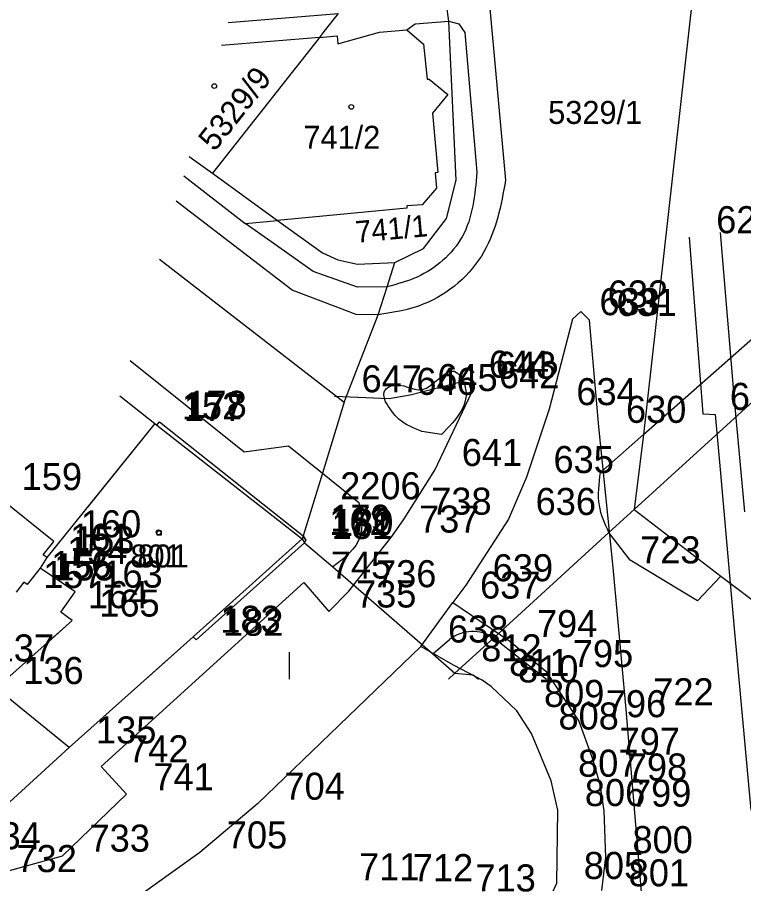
# Model space of a CAD drawing. Extents: x -822293 to -820259, y -1071573 to -1068794.
# Drawn here: x -821520.1 to -821466.4, y -1070015.1 to -1069951.1 of the extents above; entities that cross this region are included whole.
import ezdxf

# ---------------------------------------------------------------- set-up
doc = ezdxf.new("R2010")
doc.units = 0
for name, color, linetype in [('Vrstva 1', 7, 'Continuous'), ('Vrstva 11', 7, 'Continuous'), ('Vrstva 18', 7, 'Continuous'), ('Vrstva 19', 7, 'Continuous'), ('Vrstva 2', 7, 'Continuous'), ('Vrstva 25', 7, 'Continuous'), ('Vrstva 3', 7, 'Continuous'), ('Vrstva 4', 7, 'Continuous'), ('Vrstva 6', 7, 'Continuous'), ('Vrstva 62', 7, 'Continuous'), ('Vrstva 8', 7, 'Continuous'), ('Vrstva 9', 7, 'Continuous')]:
    doc.layers.add(name, color=color, linetype=linetype)

# ---------------------------------------------------------------- blocks, each defined once
blk = doc.blocks.new('Z402')
at = {"layer": 'Vrstva 2'}
for p, q in [((-10, 10), (20, 10)), ((-10, -20), (-10, 10)), ((20, 10), (20, -20)), ((20, -20), (-10, -20))]:
    blk.add_line(p, q, dxfattribs=at)
blk = doc.blocks.new('02.07')
at = {"layer": 'Vrstva 1'}
blk.add_line((0, 0), (0, 2), dxfattribs=at)

msp = doc.modelspace()

# ---------------------------------------------------------------- linework, layer by layer
at = {"layer": 'Vrstva 1'}
for p, q in [((-821469.55, -1069943.71), (-821473.82, -1069981.92)), ((-821488.22, -1069951.36), (-821488.39, -1069950.13)), ((-821496.41, -1069950.8), (-821497.45, -1069952.13)), ((-821487.68, -1069963.12), (-821488.22, -1069951.36)), ((-821497.45, -1069952.13), (-821497.78, -1069952.56)), ((-821507.821, -1069962.792), (-821503.28, -1069966.32)), ((-821488.4, -1069965.95), (-821487.68, -1069963.12)), ((-821450.59, -1069965.65), (-821474.51, -1069987.47)), ((-821503.28, -1069966.32), (-821500.89, -1069966.1)), ((-821500.89, -1069966.1), (-821497.55, -1069968.48)), ((-821490.1, -1069968.16), (-821488.4, -1069965.95)), ((-821492.2, -1069969.2), (-821490.1, -1069968.16)), ((-821509.613, -1069968.967), (-821495.96, -1069979.52)), ((-821497.55, -1069968.48), (-821496.42, -1069969.01)), ((-821496.42, -1069969.01), (-821494.98, -1069969.34)), ((-821494.98, -1069969.34), (-821492.2, -1069969.2)), ((-821495.96, -1069979.52), (-821497.56, -1069984.77)), ((-821473.82, -1069981.92), (-821474.51, -1069987.47)), ((-821497.56, -1069984.77), (-821498.98, -1069989.41)), ((-821474.51, -1069987.47), (-821476.38, -1069989.17)), ((-821474.51, -1069987.47), (-821468.1, -1069992.4)), ((-821498.98, -1069989.41), (-821499.06, -1069989.64)), ((-821476.38, -1069989.17), (-821484.89, -1069996.94)), ((-821499.06, -1069989.64), (-821498.88, -1069989.94)), ((-821498.88, -1069989.94), (-821496.79, -1069991.71)), ((-821496.79, -1069991.71), (-821489.41, -1069998.14)), ((-821468.1, -1069992.4), (-821464.09, -1069995.42)), ((-821484.89, -1069996.94), (-821487.77, -1069999.57)), ((-821489.41, -1069998.14), (-821487.77, -1069999.57))]:
    msp.add_line(p, q, dxfattribs=at)
at = {"layer": 'Vrstva 2'}
for p, q in [((-821496.43, -1069953.04), (-821493.34, -1069952.18)), ((-821493.34, -1069952.18), (-821491.33, -1069952.01)), ((-821491.33, -1069952.01), (-821490.08, -1069953.07)), ((-821497.78, -1069952.56), (-821505.69, -1069962.6)), ((-821497.78, -1069952.56), (-821505.03, -1069953.173)), ((-821497.78, -1069952.56), (-821496.48, -1069952.45)), ((-821496.48, -1069952.45), (-821496.43, -1069953.04)), ((-821490.08, -1069953.07), (-821489.83, -1069955.66)), ((-821489.83, -1069955.66), (-821489.66, -1069955.64)), ((-821489.66, -1069955.64), (-821488.29, -1069956.78)), ((-821488.29, -1069956.78), (-821489.43, -1069958.16)), ((-821489.43, -1069958.16), (-821489.04, -1069962.55)), ((-821505.69, -1069962.6), (-821500.89, -1069966.1)), ((-821489.04, -1069962.55), (-821489.22, -1069962.57)), ((-821489.22, -1069962.57), (-821489.12, -1069963.72)), ((-821489.12, -1069963.72), (-821490.18, -1069964.94)), ((-821491.32, -1069965.2), (-821500.89, -1069966.1)), ((-821490.18, -1069964.94), (-821491.33, -1069965.02)), ((-821491.33, -1069965.02), (-821491.32, -1069965.2)), ((-821512.54, -1069979.051), (-821509.96, -1069981.11)), ((-821509.96, -1069981.11), (-821517.93, -1069991.01)), ((-821509.96, -1069981.11), (-821514.928, -1069987.281)), ((-821509.96, -1069981.11), (-821509.81, -1069981.23)), ((-821509.81, -1069981.23), (-821499.06, -1069989.64)), ((-821509.81, -1069981.23), (-821499.06, -1069989.64)), ((-821507.11, -1069996.88), (-821499.06, -1069989.64)), ((-821507.11, -1069996.88), (-821499.06, -1069989.64)), ((-821517.93, -1069991.01), (-821518.44, -1069991.79)), ((-821518.44, -1069991.79), (-821519.39, -1069993.01)), ((-821519.63, -1069992.83), (-821520.2, -1069993.57)), ((-821519.39, -1069993.01), (-821519.63, -1069992.83)), ((-821516.3, -1070005.06), (-821507.11, -1069996.88)), ((-821510.615, -1070000), (-821507.11, -1069996.88)), ((-821487.77, -1069999.57), (-821488.241, -1070000)), ((-821487.77, -1069999.57), (-821486.43, -1069999.69)), ((-821486.43, -1069999.69), (-821486.028, -1070000)), ((-821516.3, -1070005.06), (-821521.68, -1070000.67)), ((-821524.85, -1070012.88), (-821516.3, -1070005.06))]:
    msp.add_line(p, q, dxfattribs=at)
at = {"layer": 'Vrstva 25'}
for centre in [(-821505.56, -1069956.16), (-821495.43, -1069957.7), (-821509.68, -1069989.15)]:
    msp.add_circle(centre, 0.175, dxfattribs=at)
at = {"layer": 'Vrstva 3'}
for p, q in [((-821507.412, -1069961.38), (-821505.69, -1069962.6)), ((-821468.15, -1069966.99), (-821467.11, -1069979.35)), ((-821470.45, -1069967.34), (-821469.44, -1069980.4)), ((-821478.47, -1069972.83), (-821479.08, -1069973.4)), ((-821477.82, -1069973.46), (-821478.47, -1069972.83)), ((-821479.08, -1069973.4), (-821480.79, -1069980.05)), ((-821477.12, -1069981.36), (-821477.82, -1069973.46)), ((-821487.26, -1069978.02), (-821491.07, -1069979.01)), ((-821486.74, -1069978.1), (-821487.26, -1069978.02)), ((-821486.51, -1069978.8), (-821486.74, -1069978.1)), ((-821492.62, -1069979.29), (-821496.67, -1069979.1)), ((-821491.07, -1069979.01), (-821492.62, -1069979.29)), ((-821489.26, -1069984.55), (-821486.51, -1069978.8)), ((-821467.11, -1069979.35), (-821466.36, -1069987.63)), ((-821480.79, -1069980.05), (-821482.48, -1069985.07)), ((-821469.44, -1069980.4), (-821468.52, -1069980.44)), ((-821468.52, -1069980.44), (-821468.16, -1069984.5)), ((-821509.62, -1069980.99), (-821498.98, -1069989.41)), ((-821476.07, -1069991.75), (-821477.12, -1069981.36)), ((-821491.52, -1069988.15), (-821489.26, -1069984.55)), ((-821482.48, -1069985.07), (-821483.8, -1069988.17)), ((-821468.16, -1069984.5), (-821467.12, -1069996.25)), ((-821517.42, -1069989.82), (-821521.8, -1069986.33)), ((-821498.25, -1069987.01), (-821498.98, -1069989.41)), ((-821492.42, -1069989.47), (-821491.52, -1069988.15)), ((-821483.8, -1069988.17), (-821486.97, -1069993.07)), ((-821498.78, -1069989.72), (-821498.98, -1069989.41)), ((-821495.6, -1069993.51), (-821492.42, -1069989.47)), ((-821518.22, -1069990.82), (-821517.42, -1069989.82)), ((-821506.91, -1069997.1), (-821498.88, -1069989.94)), ((-821498.78, -1069989.72), (-821498.88, -1069989.94)), ((-821517.93, -1069991.01), (-821518.22, -1069990.82)), ((-821515.84, -1069993.54), (-821518.44, -1069991.79)), ((-821475.1, -1070002.24), (-821476.07, -1069991.75)), ((-821515.84, -1069993.54), (-821516.596, -1069993.031)), ((-821513.93, -1070006.46), (-821498.94, -1069992.87)), ((-821498.94, -1069992.87), (-821497.08, -1069995.01)), ((-821486.97, -1069993.07), (-821487.91, -1069994.35)), ((-821516.9, -1069995.06), (-821515.84, -1069993.54)), ((-821516.9, -1069995.06), (-821515.84, -1069993.54)), ((-821497.08, -1069995.01), (-821495.6, -1069993.51)), ((-821490.28, -1069997.6), (-821487.91, -1069994.35)), ((-821487.91, -1069994.35), (-821483.7, -1069997.2)), ((-821516.06, -1069995.68), (-821516.9, -1069995.06)), ((-821516.06, -1069995.68), (-821516.9, -1069995.06)), ((-821521.68, -1070000.67), (-821516.06, -1069995.68)), ((-821517.818, -1069997.241), (-821516.06, -1069995.68)), ((-821467.12, -1069996.25), (-821465.9, -1070009.68)), ((-821507.11, -1069996.88), (-821506.91, -1069997.1)), ((-821483.7, -1069997.2), (-821481.05, -1069999.41)), ((-821490.28, -1069997.6), (-821502.37, -1070009.22)), ((-821487.82, -1069998.99), (-821490.28, -1069997.6)), ((-821485.76, -1070000.07), (-821487.82, -1069998.99)), ((-821481.05, -1069999.41), (-821478.61, -1070003.12)), ((-821485.1, -1070000.55), (-821485.76, -1070000.07)), ((-821483.18, -1070002.36), (-821485.1, -1070000.55)), ((-821482.11, -1070004.03), (-821483.18, -1070002.36)), ((-821473.48, -1070021.72), (-821475.1, -1070002.24)), ((-821478.61, -1070003.12), (-821477.59, -1070005.89)), ((-821480.66, -1070007.52), (-821482.11, -1070004.03)), ((-821477.59, -1070005.89), (-821477.06, -1070007.8)), ((-821512.06, -1070008.52), (-821513.93, -1070006.46)), ((-821480.16, -1070009.69), (-821480.66, -1070007.52)), ((-821477.06, -1070007.8), (-821476.75, -1070009.73)), ((-821516.78, -1070013.06), (-821512.06, -1070008.52)), ((-821502.37, -1070009.22), (-821506.63, -1070012.82)), ((-821480.24, -1070015.08), (-821480.16, -1070009.69)), ((-821476.75, -1070009.73), (-821476.64, -1070013.17)), ((-821522.18, -1070014.57), (-821516.78, -1070013.06)), ((-821506.63, -1070012.82), (-821518.73, -1070021.47)), ((-821476.64, -1070013.17), (-821476.92, -1070015.62)), ((-821481.71, -1070018.3), (-821480.24, -1070015.08))]:
    msp.add_line(p, q, dxfattribs=at)
at = {"layer": 'Vrstva 4'}
for p, q in [((-821473.82, -1069981.92), (-821412.48, -1069927.75)), ((-821486.87, -1069932.27), (-821484.02, -1069963.12)), ((-821504.535, -1069951.467), (-821496.41, -1069950.8)), ((-821491.33, -1069952.01), (-821490.71, -1069951.56)), ((-821490.71, -1069951.56), (-821488.22, -1069951.36)), ((-821488.22, -1069951.36), (-821487.47, -1069951.55)), ((-821487.47, -1069951.55), (-821487.03, -1069952.2)), ((-821487.03, -1069952.2), (-821486.14, -1069962.53)), ((-821499.8, -1069971.26), (-821508.366, -1069964.67)), ((-821501.38, -1069967.66), (-821503.28, -1069966.32)), ((-821498.26, -1069969.86), (-821501.38, -1069967.66)), ((-821492.77, -1069971), (-821492.2, -1069969.2)), ((-821494.97, -1069971.04), (-821498.26, -1069969.86)), ((-821495.08, -1069973.05), (-821499.8, -1069971.26)), ((-821492.77, -1069971), (-821494.97, -1069971.04)), ((-821493.45, -1069973.08), (-821492.77, -1069971)), ((-821495.96, -1069979.52), (-821493.45, -1069973.08)), ((-821493.45, -1069973.08), (-821495.08, -1069973.05)), ((-821511.784, -1069976.448), (-821503.34, -1069983.21)), ((-821509.81, -1069981.23), (-821509.62, -1069980.99)), ((-821509.62, -1069980.99), (-821498.98, -1069989.41)), ((-821488.77, -1069981.93), (-821490.22, -1069981.69)), ((-821477, -1069984.72), (-821473.82, -1069981.92)), ((-821503.34, -1069983.21), (-821500.06, -1069982.75)), ((-821500.06, -1069982.75), (-821497.56, -1069984.77)), ((-821497.56, -1069984.77), (-821494.88, -1069986.95)), ((-821498.98, -1069989.41), (-821498.78, -1069989.72)), ((-821474.8, -1069991.2), (-821476.38, -1069989.17)), ((-821506.91, -1069997.1), (-821498.88, -1069989.94)), ((-821498.78, -1069989.72), (-821498.88, -1069989.94)), ((-821469.84, -1069994.22), (-821474.8, -1069991.2)), ((-821468.1, -1069992.4), (-821469.84, -1069994.22)), ((-821507.11, -1069996.88), (-821506.91, -1069997.1)), ((-821489.41, -1069998.14), (-821488.17, -1069997.07)), ((-821484.89, -1069996.94), (-821480.997, -1070000))]:
    msp.add_line(p, q, dxfattribs=at)
msp.add_arc((-821486.436, -1069999.37), 2.88, 57.52519, 127.01417, dxfattribs=at)
for points in [[(-821486.14, -1069962.53), (-821487.23, -1069967.3), (-821490.57, -1069970.28), (-821492.77, -1069971)], [(-821484.02, -1069963.12), (-821485.62, -1069968.41), (-821490.06, -1069972.27), (-821493.45, -1069973.08)], [(-821492.89, -1069979.51), (-821493, -1069978.8), (-821492.37, -1069978.28), (-821490.2, -1069978.6), (-821487.81, -1069977.25), (-821487.04, -1069978.3), (-821488.77, -1069981.93)], [(-821490.22, -1069981.69), (-821491.9, -1069980.8), (-821492.89, -1069979.51)], [(-821476.38, -1069989.17), (-821477.09, -1069987.17), (-821477, -1069984.72)], [(-821494.88, -1069986.95), (-821494.78, -1069989.49), (-821496.79, -1069991.71)]]:
    msp.add_spline(points, degree=3, dxfattribs=at)
at = {"layer": 'Vrstva 8'}
for p, q in [((-821468.15, -1069966.99), (-821468.15, -1069966.99)), ((-821470.45, -1069967.34), (-821470.45, -1069967.34)), ((-821478.47, -1069972.83), (-821478.47, -1069972.83)), ((-821479.08, -1069973.4), (-821479.08, -1069973.4)), ((-821477.82, -1069973.46), (-821477.82, -1069973.46)), ((-821487.26, -1069978.02), (-821487.26, -1069978.02)), ((-821486.74, -1069978.1), (-821486.74, -1069978.1)), ((-821496.67, -1069979.1), (-821496.67, -1069979.1)), ((-821492.62, -1069979.29), (-821492.62, -1069979.29)), ((-821491.07, -1069979.01), (-821491.07, -1069979.01)), ((-821486.51, -1069978.8), (-821486.51, -1069978.8)), ((-821467.11, -1069979.35), (-821467.11, -1069979.35)), ((-821480.79, -1069980.05), (-821480.79, -1069980.05)), ((-821469.44, -1069980.4), (-821469.44, -1069980.4)), ((-821468.52, -1069980.44), (-821468.52, -1069980.44)), ((-821509.96, -1069981.11), (-821509.96, -1069981.11)), ((-821509.81, -1069981.23), (-821509.81, -1069981.23)), ((-821509.62, -1069980.99), (-821509.62, -1069980.99)), ((-821477.12, -1069981.36), (-821477.12, -1069981.36)), ((-821489.26, -1069984.55), (-821489.26, -1069984.55)), ((-821482.48, -1069985.07), (-821482.48, -1069985.07)), ((-821468.16, -1069984.5), (-821468.16, -1069984.5)), ((-821498.25, -1069987.01), (-821498.25, -1069987.01)), ((-821491.52, -1069988.15), (-821491.52, -1069988.15)), ((-821483.8, -1069988.17), (-821483.8, -1069988.17)), ((-821498.98, -1069989.41), (-821498.98, -1069989.41)), ((-821492.42, -1069989.47), (-821492.42, -1069989.47)), ((-821517.42, -1069989.82), (-821517.42, -1069989.82)), ((-821499.06, -1069989.64), (-821499.06, -1069989.64)), ((-821498.88, -1069989.94), (-821498.88, -1069989.94)), ((-821498.78, -1069989.72), (-821498.78, -1069989.72)), ((-821518.22, -1069990.82), (-821518.22, -1069990.82)), ((-821517.93, -1069991.01), (-821517.93, -1069991.01)), ((-821518.44, -1069991.79), (-821518.44, -1069991.79)), ((-821476.07, -1069991.75), (-821476.07, -1069991.75)), ((-821519.63, -1069992.83), (-821519.63, -1069992.83)), ((-821519.39, -1069993.01), (-821519.39, -1069993.01)), ((-821498.94, -1069992.87), (-821498.94, -1069992.87)), ((-821486.97, -1069993.07), (-821486.97, -1069993.07)), ((-821515.84, -1069993.54), (-821515.84, -1069993.54)), ((-821495.6, -1069993.51), (-821495.6, -1069993.51)), ((-821487.91, -1069994.35), (-821487.91, -1069994.35)), ((-821516.9, -1069995.06), (-821516.9, -1069995.06)), ((-821497.08, -1069995.01), (-821497.08, -1069995.01)), ((-821516.06, -1069995.68), (-821516.06, -1069995.68)), ((-821467.12, -1069996.25), (-821467.12, -1069996.25)), ((-821507.11, -1069996.88), (-821507.11, -1069996.88)), ((-821506.91, -1069997.1), (-821506.91, -1069997.1)), ((-821483.7, -1069997.2), (-821483.7, -1069997.2)), ((-821490.28, -1069997.6), (-821490.28, -1069997.6)), ((-821487.82, -1069998.99), (-821487.82, -1069998.99)), ((-821481.05, -1069999.41), (-821481.05, -1069999.41)), ((-821485.76, -1070000.07), (-821485.76, -1070000.07)), ((-821485.1, -1070000.55), (-821485.1, -1070000.55)), ((-821483.18, -1070002.36), (-821483.18, -1070002.36)), ((-821475.1, -1070002.24), (-821475.1, -1070002.24)), ((-821478.61, -1070003.12), (-821478.61, -1070003.12)), ((-821482.11, -1070004.03), (-821482.11, -1070004.03)), ((-821516.3, -1070005.06), (-821516.3, -1070005.06)), ((-821477.59, -1070005.89), (-821477.59, -1070005.89)), ((-821513.93, -1070006.46), (-821513.93, -1070006.46)), ((-821480.66, -1070007.52), (-821480.66, -1070007.52)), ((-821477.06, -1070007.8), (-821477.06, -1070007.8)), ((-821512.06, -1070008.52), (-821512.06, -1070008.52)), ((-821502.37, -1070009.22), (-821502.37, -1070009.22)), ((-821480.16, -1070009.69), (-821480.16, -1070009.69)), ((-821476.75, -1070009.73), (-821476.75, -1070009.73)), ((-821516.78, -1070013.06), (-821516.78, -1070013.06)), ((-821506.63, -1070012.82), (-821506.63, -1070012.82)), ((-821476.64, -1070013.17), (-821476.64, -1070013.17)), ((-821480.24, -1070015.08), (-821480.24, -1070015.08))]:
    msp.add_line(p, q, dxfattribs=at)

# ---------------------------------------------------------------- block references
at = {"layer": 'Vrstva 11', "xscale": 0.01, "yscale": 0.01}
msp.add_blockref('Z402', (-821509.68, -1069989.15), dxfattribs=at)
at = {"layer": 'Vrstva 62'}
msp.add_blockref('02.07', (-821500, -1070000), dxfattribs=at)

# ---------------------------------------------------------------- texts
at = {"layer": 'Vrstva 18'}
msp.add_text('5329/1', height=1.7, dxfattribs=at).set_placement((-821480.874, -1069958.96))
msp.add_text('741/1', height=1.6, rotation=5.25825, dxfattribs=at).set_placement((-821495.054, -1069967.75))
at = {"layer": 'Vrstva 19'}
msp.add_text('5329/9', height=1.7, rotation=51.76764, dxfattribs=at).set_placement((-821505.537, -1069961.07))
for s, p in [('741/2', (-821498.972, -1069960.8)), ('801', (-821511.244, -1069991.75))]:
    msp.add_text(s, height=1.7, dxfattribs=at).set_placement(p)
at = {"layer": 'Vrstva 6'}
msp.add_text('801', height=1.7, dxfattribs=at).set_placement((-821511.763, -1069991.75))
at = {"layer": 'Vrstva 9'}
for s, p in [('628', (-821468.45, -1069967.04)), ('632', (-821476.47, -1069972.53)), ('633', (-821477.08, -1069973.1)), ('631', (-821475.82, -1069973.16)), ('644', (-821485.26, -1069977.72)), ('643', (-821484.74, -1069977.8)), ('645', (-821489.07, -1069978.71)), ('642', (-821484.51, -1069978.5)), ('647', (-821494.67, -1069978.8)), ('646', (-821490.62, -1069978.99)), ('634', (-821478.79, -1069979.75)), ('178', (-821507.62, -1069980.69)), ('629', (-821467.44, -1069980.1)), ('152', (-821507.96, -1069980.81)), ('177', (-821507.81, -1069980.93)), ('630', (-821475.12, -1069981.06)), ('641', (-821487.26, -1069984.25)), ('635', (-821480.48, -1069984.77)), ('159', (-821519.8, -1069986.03)), ('2206', (-821496.25, -1069986.71)), ('738', (-821489.52, -1069987.85)), ('636', (-821481.8, -1069987.87)), ('160', (-821515.42, -1069989.52)), ('162', (-821497.06, -1069989.34)), ('179', (-821496.98, -1069989.11)), ('181', (-821496.88, -1069989.64)), ('180', (-821496.78, -1069989.42)), ('737', (-821490.42, -1069989.17)), ('161', (-821516.22, -1069990.52)), ('153', (-821515.93, -1069990.71)), ('154', (-821516.44, -1069991.49)), ('723', (-821474.07, -1069991.45)), ('156', (-821517.63, -1069992.53)), ('155', (-821517.39, -1069992.71)), ('745', (-821496.94, -1069992.57)), ('639', (-821484.97, -1069992.77)), ('157', (-821518.2, -1069993.27)), ('163', (-821513.84, -1069993.24)), ('736', (-821493.6, -1069993.21)), ('637', (-821485.91, -1069994.05)), ('164', (-821514.9, -1069994.76)), ('735', (-821495.08, -1069994.71)), ('165', (-821514.06, -1069995.38)), ('183', (-821505.11, -1069996.58)), ('182', (-821504.91, -1069996.8)), ('638', (-821488.28, -1069997.3)), ('794', (-821481.7, -1069996.9)), ('137', (-821521.87, -1069998.7)), ('812', (-821485.82, -1069998.69)), ('795', (-821479.05, -1069999.11)), ('811', (-821483.76, -1069999.77)), ('136', (-821519.68, -1070000.37)), ('810', (-821483.1, -1070000.25)), ('809', (-821481.18, -1070002.06)), ('722', (-821473.1, -1070001.94)), ('796', (-821476.61, -1070002.82)), ('808', (-821480.11, -1070003.73)), ('135', (-821514.3, -1070004.76)), ('797', (-821475.59, -1070005.59)), ('742', (-821511.93, -1070006.16)), ('807', (-821478.66, -1070007.22)), ('798', (-821475.06, -1070007.5)), ('741', (-821510.06, -1070008.22)), ('704', (-821500.37, -1070008.92)), ('806', (-821478.16, -1070009.39)), ('799', (-821474.75, -1070009.43)), ('134', (-821522.85, -1070012.58)), ('705', (-821504.63, -1070012.52)), ('733', (-821514.78, -1070012.76)), ('800', (-821474.64, -1070012.87)), ('732', (-821520.18, -1070014.27)), ('711', (-821494.86, -1070014.87)), ('712', (-821490.88, -1070014.94)), ('805', (-821478.24, -1070014.78)), ('713', (-821486.25, -1070015.7)), ('801', (-821474.92, -1070015.32))]:
    msp.add_text(s, height=2, dxfattribs=at).set_placement(p)

doc.saveas('drawing.dxf')
